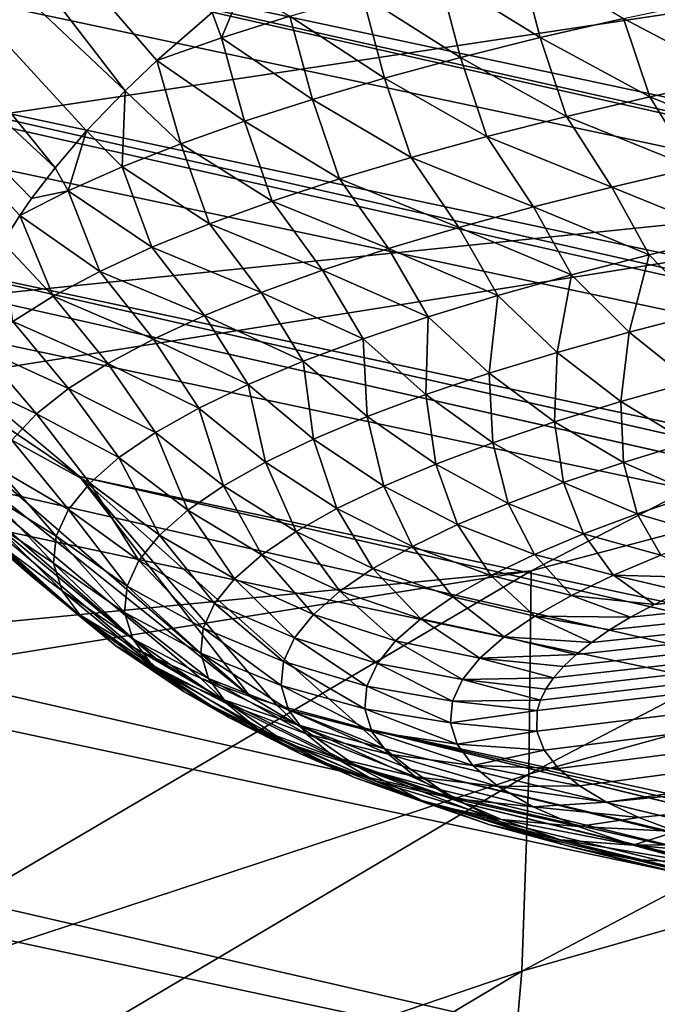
# Model space of a CAD drawing. Header units: metres. Extents: x -46 to 104, y -30 to 30.
# Tile 657 of 681: x 90.448 to 90.86, y 11.592 to 12.227. Entities that reach past the tile are written whole.
import ezdxf

# ---------------------------------------------------------------- set-up
doc = ezdxf.new("R2010")
doc.units = ezdxf.units.M
doc.layers.add('solid_26_000_502_XXX', color=7, linetype='CONTINUOUS')

msp = doc.modelspace()

# ---------------------------------------------------------------- linework, layer by layer
at = {"layer": 'solid_26_000_502_XXX'}
for points in [[(85.469078, 13.693821, 284.197205), (85.707336, 13.700581, 284.028534), (94.145416, 11.858291, 296.306244)], [(85.707336, 13.700581, 284.028534), (94.391739, 11.864027, 296.131622), (94.145416, 11.858291, 296.306244)], [(85.707336, 13.700581, 284.028534), (85.944946, 13.699563, 283.858826), (94.391739, 11.864027, 296.131622)], [(85.944946, 13.699563, 283.858826), (94.637367, 11.861828, 295.955963), (94.391739, 11.864027, 296.131622)], [(85.944946, 13.699563, 283.858826), (86.181725, 13.690769, 283.688171), (94.637367, 11.861828, 295.955963)], [(85.230339, 13.679287, 284.364685), (85.469078, 13.693821, 284.197205), (93.898575, 11.844624, 296.479675)], [(85.469078, 13.693821, 284.197205), (94.145416, 11.858291, 296.306244), (93.898575, 11.844624, 296.479675)], [(86.181725, 13.690769, 283.688171), (94.882126, 11.851694, 295.779358), (94.637367, 11.861828, 295.955963)], [(86.181725, 13.690769, 283.688171), (86.417503, 13.674204, 283.516724), (94.882126, 11.851694, 295.779358)], [(84.991287, 13.656992, 284.530884), (85.230339, 13.679287, 284.364685), (93.651382, 11.823033, 296.651794)], [(85.230339, 13.679287, 284.364685), (93.898575, 11.844624, 296.479675), (93.651382, 11.823033, 296.651794)], [(86.417503, 13.674204, 283.516724), (95.125847, 11.833633, 295.601959), (94.882126, 11.851694, 295.779358)], [(86.417503, 13.674204, 283.516724), (86.652115, 13.649879, 283.344604), (95.125847, 11.833633, 295.601959)], [(84.752106, 13.62695, 284.695648), (84.991287, 13.656992, 284.530884), (93.40403, 11.793537, 296.82251)], [(84.991287, 13.656992, 284.530884), (93.651382, 11.823033, 296.651794), (93.40403, 11.793537, 296.82251)], [(86.652115, 13.649879, 283.344604), (95.368355, 11.807659, 295.423859), (95.125847, 11.833633, 295.601959)], [(86.652115, 13.649879, 283.344604), (86.885384, 13.617815, 283.171936), (95.368355, 11.807659, 295.423859)], [(84.51297, 13.589184, 284.858887), (84.752106, 13.62695, 284.695648), (93.156677, 11.756155, 296.991669)], [(84.752106, 13.62695, 284.695648), (93.40403, 11.793537, 296.82251), (93.156677, 11.756155, 296.991669)], [(86.885384, 13.617815, 283.171936), (95.609482, 11.773788, 295.245239), (95.368355, 11.807659, 295.423859)], [(86.885384, 13.617815, 283.171936), (87.117142, 13.578032, 282.99881), (95.609482, 11.773788, 295.245239)], [(84.27404, 13.543721, 285.020447), (84.51297, 13.589184, 284.858887), (92.909508, 11.710914, 297.15918)], [(84.51297, 13.589184, 284.858887), (93.156677, 11.756155, 296.991669), (92.909508, 11.710914, 297.15918)], [(87.117142, 13.578032, 282.99881), (95.849045, 11.732046, 295.066162), (95.609482, 11.773788, 295.245239)], [(87.117142, 13.578032, 282.99881), (87.347221, 13.530561, 282.825409), (95.849045, 11.732046, 295.066162)], [(84.035507, 13.490595, 285.180267), (84.27404, 13.543721, 285.020447), (92.662697, 11.657845, 297.324921)], [(84.27404, 13.543721, 285.020447), (92.909508, 11.710914, 297.15918), (92.662697, 11.657845, 297.324921)], [(87.347221, 13.530561, 282.825409), (96.086884, 11.682461, 294.88681), (95.849045, 11.732046, 295.066162)], [(87.347221, 13.530561, 282.825409), (87.575455, 13.475437, 282.651825), (96.086884, 11.682461, 294.88681)], [(83.797531, 13.429844, 285.338196), (84.035507, 13.490595, 285.180267), (92.416412, 11.596986, 297.488739)], [(84.035507, 13.490595, 285.180267), (92.662697, 11.657845, 297.324921), (92.416412, 11.596986, 297.488739)], [(87.575455, 13.475437, 282.651825), (96.322838, 11.62507, 294.707275), (96.086884, 11.682461, 294.88681)], [(87.575455, 13.475437, 282.651825), (87.801666, 13.412698, 282.47818), (96.322838, 11.62507, 294.707275)], [(83.560287, 13.361511, 285.49411), (83.797531, 13.429844, 285.338196), (92.17083, 11.52838, 297.650543)], [(83.797531, 13.429844, 285.338196), (92.416412, 11.596986, 297.488739), (92.17083, 11.52838, 297.650543)], [(87.801666, 13.412698, 282.47818), (96.556725, 11.559911, 294.52771), (96.322838, 11.62507, 294.707275)], [(87.801666, 13.412698, 282.47818), (88.025711, 13.34239, 282.304626), (96.556725, 11.559911, 294.52771)], [(83.323959, 13.285648, 285.647888), (83.560287, 13.361511, 285.49411), (91.926132, 11.452077, 297.810211)], [(83.560287, 13.361511, 285.49411), (92.17083, 11.52838, 297.650543), (91.926132, 11.452077, 297.810211)], [(88.025711, 13.34239, 282.304626), (96.788383, 11.487032, 294.348206), (96.556725, 11.559911, 294.52771)], [(88.025711, 13.34239, 282.304626), (88.247414, 13.264565, 282.131256), (96.788383, 11.487032, 294.348206)], [(83.088707, 13.202309, 285.799469), (83.323959, 13.285648, 285.647888), (91.682487, 11.36813, 297.967651)], [(83.323959, 13.285648, 285.647888), (91.926132, 11.452077, 297.810211), (91.682487, 11.36813, 297.967651)], [(88.247414, 13.264565, 282.131256), (97.017654, 11.406485, 294.168915), (96.788383, 11.487032, 294.348206)], [(88.247414, 13.264565, 282.131256), (88.466606, 13.17928, 281.958221), (97.017654, 11.406485, 294.168915)], [(82.854706, 13.111554, 285.948669), (83.088707, 13.202309, 285.799469), (91.440063, 11.276598, 298.122742)], [(83.088707, 13.202309, 285.799469), (91.682487, 11.36813, 297.967651), (91.440063, 11.276598, 298.122742)], [(88.466606, 13.17928, 281.958221), (97.24437, 11.318325, 293.98996), (97.017654, 11.406485, 294.168915)], [(88.466606, 13.17928, 281.958221), (97.468369, 11.222616, 293.811462), (97.24437, 11.318325, 293.98996)], [(88.466606, 13.17928, 281.958221), (88.683144, 13.086596, 281.785675), (97.468369, 11.222616, 293.811462)], [(82.622131, 13.013451, 286.095459), (82.854706, 13.111554, 285.948669), (91.199036, 11.177546, 298.27536)], [(82.854706, 13.111554, 285.948669), (91.440063, 11.276598, 298.122742), (91.199036, 11.177546, 298.27536)], [(88.683144, 13.086596, 281.785675), (97.689507, 11.119427, 293.633545), (97.468369, 11.222616, 293.811462)], [(88.683144, 13.086596, 281.785675), (88.896858, 12.986581, 281.613678), (97.689507, 11.119427, 293.633545)], [(82.391144, 12.908069, 286.239685), (82.622131, 13.013451, 286.095459), (90.959579, 11.071045, 298.425415)], [(82.622131, 13.013451, 286.095459), (91.199036, 11.177546, 298.27536), (90.959579, 11.071045, 298.425415)], [(88.896858, 12.986581, 281.613678), (97.907608, 11.008827, 293.45636), (97.689507, 11.119427, 293.633545)], [(88.896858, 12.986581, 281.613678), (89.107605, 12.879308, 281.442383), (97.907608, 11.008827, 293.45636)], [(82.161911, 12.795485, 286.381226), (82.391144, 12.908069, 286.239685), (90.721855, 10.957169, 298.572784)], [(82.391144, 12.908069, 286.239685), (90.959579, 11.071045, 298.425415), (90.721855, 10.957169, 298.572784)], [(89.107605, 12.879308, 281.442383), (98.122528, 10.890899, 293.279999), (97.907608, 11.008827, 293.45636)], [(89.107605, 12.879308, 281.442383), (89.315216, 12.764854, 281.271912), (98.122528, 10.890899, 293.279999)], [(81.934608, 12.675783, 286.52005), (82.161911, 12.795485, 286.381226), (90.486031, 10.835999, 298.717346)], [(82.161911, 12.795485, 286.381226), (90.721855, 10.957169, 298.572784), (90.486031, 10.835999, 298.717346)], [(89.315216, 12.764854, 281.271912), (98.334114, 10.765723, 293.104614), (98.122528, 10.890899, 293.279999)], [(89.315216, 12.764854, 281.271912), (89.519554, 12.643303, 281.102417), (98.334114, 10.765723, 293.104614)], [(92.883453, 12.750861, 299.181396), (88.558052, 12.230048, 302.165588), (88.297745, 12.020979, 302.310486)], [(92.348251, 12.578721, 299.529633), (92.883453, 12.750861, 299.181396), (88.297745, 12.020979, 302.310486)], [(81.934608, 12.675783, 286.52005), (90.486031, 10.835999, 298.717346), (90.252289, 10.707623, 298.85907)], [(89.519554, 12.643303, 281.102417), (98.542213, 10.633389, 292.930328), (98.334114, 10.765723, 293.104614)], [(89.519554, 12.643303, 281.102417), (89.720467, 12.514744, 280.93399), (98.542213, 10.633389, 292.930328)], [(91.818069, 12.374392, 299.867981), (92.348251, 12.578721, 299.529633), (88.297745, 12.020979, 302.310486)], [(90.211372, 12.576556, 278.981049), (90.516258, 12.181077, 278.779846), (90.157478, 12.519127, 279.101624)], [(90.211372, 12.576556, 278.981049), (90.536713, 12.200609, 278.731598), (90.516258, 12.181077, 278.779846)], [(90.211372, 12.576556, 278.981049), (90.572388, 12.231672, 278.656311), (90.536713, 12.200609, 278.731598)], [(89.720467, 12.514744, 280.93399), (98.746681, 10.493991, 292.757233), (98.542213, 10.633389, 292.930328)], [(89.720467, 12.514744, 280.93399), (89.917801, 12.37927, 280.766754), (98.746681, 10.493991, 292.757233)], [(90.157478, 12.519127, 279.101624), (90.471176, 12.13145, 278.906128), (90.11039, 12.46671, 279.22876)], [(90.157478, 12.519127, 279.101624), (90.49147, 12.155192, 278.845062), (90.471176, 12.13145, 278.906128)], [(90.157478, 12.519127, 279.101624), (90.516258, 12.181077, 278.779846), (90.49147, 12.155192, 278.845062)], [(90.11039, 12.46671, 279.22876), (90.448418, 12.100674, 278.987305), (90.4375, 12.083243, 279.034149)], [(90.11039, 12.46671, 279.22876), (90.455956, 12.111536, 278.958435), (90.448418, 12.100674, 278.987305)], [(90.11039, 12.46671, 279.22876), (90.471176, 12.13145, 278.906128), (90.455956, 12.111536, 278.958435)], [(91.818069, 12.374392, 299.867981), (88.297745, 12.020979, 302.310486), (88.041313, 11.80482, 302.451233)], [(91.294304, 12.138414, 300.195587), (91.818069, 12.374392, 299.867981), (88.041313, 11.80482, 302.451233)], [(89.917801, 12.37927, 280.766754), (98.947372, 10.347627, 292.58548), (98.746681, 10.493991, 292.757233)], [(89.917801, 12.37927, 280.766754), (90.11142, 12.236979, 280.60083), (98.947372, 10.347627, 292.58548)], [(90.784142, 12.215396, 278.400024), (90.718597, 12.255835, 278.449219), (90.770119, 12.268572, 278.383972)], [(90.837906, 12.227847, 278.336243), (90.784142, 12.215396, 278.400024), (90.770119, 12.268572, 278.383972)], [(90.732689, 12.202534, 278.465912), (90.669395, 12.242694, 278.51651), (90.718597, 12.255835, 278.449219)], [(90.784142, 12.215396, 278.400024), (90.732689, 12.202534, 278.465912), (90.718597, 12.255835, 278.449219)], [(90.578392, 12.215195, 278.657379), (90.572388, 12.231672, 278.656311), (90.591827, 12.247363, 278.618958)], [(90.622604, 12.229149, 278.585907), (90.578392, 12.215195, 278.657379), (90.591827, 12.247363, 278.618958)], [(90.683632, 12.189262, 278.533905), (90.622604, 12.229149, 278.585907), (90.669395, 12.242694, 278.51651)], [(90.732689, 12.202534, 278.465912), (90.683632, 12.189262, 278.533905), (90.669395, 12.242694, 278.51651)], [(90.11142, 12.236979, 280.60083), (99.144142, 10.194401, 292.415192), (98.947372, 10.347627, 292.58548)], [(90.11142, 12.236979, 280.60083), (90.301178, 12.087975, 280.436371), (99.144142, 10.194401, 292.415192)], [(90.91082, 12.1893, 278.294891), (90.837906, 12.227847, 278.336243), (90.893906, 12.239886, 278.274567)], [(90.578392, 12.215195, 278.657379), (90.536713, 12.200609, 278.731598), (90.572388, 12.231672, 278.656311)], [(90.637085, 12.175582, 278.603973), (90.578392, 12.215195, 278.657379), (90.622604, 12.229149, 278.585907)], [(90.683632, 12.189262, 278.533905), (90.637085, 12.175582, 278.603973), (90.622604, 12.229149, 278.585907)], [(90.854759, 12.177128, 278.357239), (90.784142, 12.215396, 278.400024), (90.837906, 12.227847, 278.336243)], [(90.91082, 12.1893, 278.294891), (90.854759, 12.177128, 278.357239), (90.837906, 12.227847, 278.336243)], [(90.593216, 12.161487, 278.676178), (90.536713, 12.200609, 278.731598), (90.578392, 12.215195, 278.657379)], [(90.637085, 12.175582, 278.603973), (90.593216, 12.161487, 278.676178), (90.578392, 12.215195, 278.657379)], [(90.80101, 12.164536, 278.421722), (90.732689, 12.202534, 278.465912), (90.784142, 12.215396, 278.400024)], [(90.854759, 12.177128, 278.357239), (90.80101, 12.164536, 278.421722), (90.784142, 12.215396, 278.400024)], [(90.781967, 11.768089, 279.471161), (90.782188, 11.781219, 279.4039), (94.450851, 12.214603, 277.183868)], [(90.786659, 11.755633, 279.534973), (90.781967, 11.768089, 279.471161), (94.450851, 12.214603, 277.183868)], [(90.782188, 11.781219, 279.4039), (90.784264, 11.788065, 279.368835), (94.450851, 12.214603, 277.183868)], [(90.784264, 11.788065, 279.368835), (90.78772, 11.795099, 279.332794), (94.450851, 12.214603, 277.183868)], [(90.795929, 11.743828, 279.595459), (90.786659, 11.755633, 279.534973), (94.450851, 12.214603, 277.183868)], [(90.78772, 11.795099, 279.332794), (90.792725, 11.802338, 279.295715), (94.450851, 12.214603, 277.183868)], [(90.792725, 11.802338, 279.295715), (90.799202, 11.809776, 279.257629), (94.450851, 12.214603, 277.183868)], [(90.809441, 11.732671, 279.652588), (90.795929, 11.743828, 279.595459), (94.450851, 12.214603, 277.183868)], [(90.799202, 11.809776, 279.257629), (90.807358, 11.817409, 279.218536), (94.450851, 12.214603, 277.183868)], [(90.807358, 11.817409, 279.218536), (90.81723, 11.825236, 279.178436), (94.450851, 12.214603, 277.183868)], [(90.82682, 11.72218, 279.706329), (90.809441, 11.732671, 279.652588), (94.450851, 12.214603, 277.183868)], [(90.81723, 11.825236, 279.178436), (90.82885, 11.833252, 279.13736), (94.450851, 12.214603, 277.183868)], [(90.82682, 11.72218, 279.706329), (94.450851, 12.214603, 277.183868), (95.11322, 12.145671, 277.536957)], [(90.82885, 11.833252, 279.13736), (90.842392, 11.841433, 279.095459), (94.450851, 12.214603, 277.183868)], [(90.842392, 11.841433, 279.095459), (90.857803, 11.849789, 279.052643), (94.450851, 12.214603, 277.183868)], [(90.857803, 11.849789, 279.052643), (90.875198, 11.858283, 279.009125), (94.450851, 12.214603, 277.183868)], [(90.74968, 12.151525, 278.488373), (90.683632, 12.189262, 278.533905), (90.732689, 12.202534, 278.465912)], [(90.80101, 12.164536, 278.421722), (90.74968, 12.151525, 278.488373), (90.732689, 12.202534, 278.465912)], [(90.552231, 12.14697, 278.750549), (90.516258, 12.181077, 278.779846), (90.536713, 12.200609, 278.731598)], [(90.593216, 12.161487, 278.676178), (90.552231, 12.14697, 278.750549), (90.536713, 12.200609, 278.731598)], [(90.092232, 12.187389, 279.98233), (90.486221, 11.843418, 279.78656), (90.130844, 12.153072, 280.100525)], [(90.092232, 12.187389, 279.98233), (90.454895, 11.868884, 279.691864), (90.486221, 11.843418, 279.78656)], [(90.092232, 12.187389, 279.98233), (90.448189, 11.875657, 279.667694), (90.454895, 11.868884, 279.691864)], [(90.700829, 12.1381, 278.557159), (90.637085, 12.175582, 278.603973), (90.683632, 12.189262, 278.533905)], [(90.74968, 12.151525, 278.488373), (90.700829, 12.1381, 278.557159), (90.683632, 12.189262, 278.533905)], [(90.938217, 12.143362, 278.31189), (90.854759, 12.177128, 278.357239), (90.91082, 12.1893, 278.294891)], [(90.514305, 12.132026, 278.827087), (90.49147, 12.155192, 278.845062), (90.516258, 12.181077, 278.779846)], [(90.552231, 12.14697, 278.750549), (90.514305, 12.132026, 278.827087), (90.516258, 12.181077, 278.779846)], [(90.883049, 12.13138, 278.37326), (90.80101, 12.164536, 278.421722), (90.854759, 12.177128, 278.357239)], [(90.938217, 12.143362, 278.31189), (90.883049, 12.13138, 278.37326), (90.854759, 12.177128, 278.357239)], [(90.65461, 12.124257, 278.628082), (90.593216, 12.161487, 278.676178), (90.637085, 12.175582, 278.603973)], [(90.700829, 12.1381, 278.557159), (90.65461, 12.124257, 278.628082), (90.637085, 12.175582, 278.603973)], [(90.830177, 12.118988, 278.436768), (90.74968, 12.151525, 278.488373), (90.80101, 12.164536, 278.421722)], [(90.883049, 12.13138, 278.37326), (90.830177, 12.118988, 278.436768), (90.80101, 12.164536, 278.421722)], [(90.611198, 12.109994, 278.701141), (90.552231, 12.14697, 278.750549), (90.593216, 12.161487, 278.676178)], [(90.65461, 12.124257, 278.628082), (90.611198, 12.109994, 278.701141), (90.593216, 12.161487, 278.676178)], [(90.130844, 12.153072, 280.100525), (90.535873, 11.814981, 279.901001), (90.181259, 12.122898, 280.213989)], [(90.130844, 12.153072, 280.100525), (90.521904, 11.821977, 279.871857), (90.535873, 11.814981, 279.901001)], [(90.130844, 12.153072, 280.100525), (90.486221, 11.843418, 279.78656), (90.521904, 11.821977, 279.871857)], [(90.479645, 12.116649, 278.905853), (90.471176, 12.13145, 278.906128), (90.49147, 12.155192, 278.845062)], [(90.514305, 12.132026, 278.827087), (90.479645, 12.116649, 278.905853), (90.49147, 12.155192, 278.845062)], [(90.779686, 12.106188, 278.502319), (90.700829, 12.1381, 278.557159), (90.74968, 12.151525, 278.488373)], [(90.830177, 12.118988, 278.436768), (90.779686, 12.106188, 278.502319), (90.74968, 12.151525, 278.488373)], [(90.570808, 12.095305, 278.776367), (90.514305, 12.132026, 278.827087), (90.552231, 12.14697, 278.750549)], [(90.611198, 12.109994, 278.701141), (90.570808, 12.095305, 278.776367), (90.552231, 12.14697, 278.750549)], [(90.847733, 11.712349, 279.756714), (90.82682, 11.72218, 279.706329), (95.11322, 12.145671, 277.536957)], [(90.871849, 11.703188, 279.803619), (90.847733, 11.712349, 279.756714), (95.11322, 12.145671, 277.536957)], [(91.294304, 12.138414, 300.195587), (88.041313, 11.80482, 302.451233), (87.788788, 11.581589, 302.587799)], [(90.778343, 11.871414, 300.511566), (91.294304, 12.138414, 300.195587), (87.788788, 11.581589, 302.587799)], [(90.731667, 12.092982, 278.569977), (90.65461, 12.124257, 278.628082), (90.700829, 12.1381, 278.557159)], [(90.779686, 12.106188, 278.502319), (90.731667, 12.092982, 278.569977), (90.700829, 12.1381, 278.557159)], [(91.285591, 12.005795, 300.169128), (91.294304, 12.138414, 300.195587), (90.778343, 11.871414, 300.511566)], [(90.479645, 12.116649, 278.905853), (90.455956, 12.111536, 278.958435), (90.471176, 12.13145, 278.906128)], [(90.533646, 12.080186, 278.853821), (90.479645, 12.116649, 278.905853), (90.514305, 12.132026, 278.827087)], [(90.570808, 12.095305, 278.776367), (90.533646, 12.080186, 278.853821), (90.514305, 12.132026, 278.827087)], [(90.906998, 12.087701, 278.401978), (90.830177, 12.118988, 278.436768), (90.883049, 12.13138, 278.37326)], [(90.181259, 12.122898, 280.213989), (90.596916, 11.790447, 280.009766), (90.242546, 12.097602, 280.322449)], [(90.181259, 12.122898, 280.213989), (90.564896, 11.802258, 279.955963), (90.596916, 11.790447, 280.009766)], [(90.181259, 12.122898, 280.213989), (90.535873, 11.814981, 279.901001), (90.564896, 11.802258, 279.955963)], [(90.686249, 12.079373, 278.639679), (90.611198, 12.109994, 278.701141), (90.65461, 12.124257, 278.628082)], [(90.731667, 12.092982, 278.569977), (90.686249, 12.079373, 278.639679), (90.65461, 12.124257, 278.628082)], [(90.479645, 12.116649, 278.905853), (90.448418, 12.100674, 278.987305), (90.455956, 12.111536, 278.958435)], [(90.499901, 12.064632, 278.933502), (90.448418, 12.100674, 278.987305), (90.479645, 12.116649, 278.905853)], [(90.533646, 12.080186, 278.853821), (90.499901, 12.064632, 278.933502), (90.479645, 12.116649, 278.905853)], [(90.854385, 12.075214, 278.465942), (90.779686, 12.106188, 278.502319), (90.830177, 12.118988, 278.436768)], [(90.906998, 12.087701, 278.401978), (90.854385, 12.075214, 278.465942), (90.830177, 12.118988, 278.436768)], [(90.643631, 12.065358, 278.711487), (90.570808, 12.095305, 278.776367), (90.611198, 12.109994, 278.701141)], [(90.686249, 12.079373, 278.639679), (90.643631, 12.065358, 278.711487), (90.611198, 12.109994, 278.701141)], [(90.469872, 12.04864, 279.015411), (90.4375, 12.083243, 279.034149), (90.448418, 12.100674, 278.987305)], [(90.499901, 12.064632, 278.933502), (90.469872, 12.04864, 279.015411), (90.448418, 12.100674, 278.987305)], [(90.804253, 12.062317, 278.532013), (90.731667, 12.092982, 278.569977), (90.779686, 12.106188, 278.502319)], [(90.854385, 12.075214, 278.465942), (90.804253, 12.062317, 278.532013), (90.779686, 12.106188, 278.502319)], [(90.242546, 12.097602, 280.322449), (90.486946, 11.932365, 280.273468), (90.301178, 12.087975, 280.436371)], [(90.242546, 12.097602, 280.322449), (90.596916, 11.790447, 280.009766), (90.486946, 11.932365, 280.273468)], [(90.603996, 12.050934, 278.78537), (90.533646, 12.080186, 278.853821), (90.570808, 12.095305, 278.776367)], [(90.643631, 12.065358, 278.711487), (90.603996, 12.050934, 278.78537), (90.570808, 12.095305, 278.776367)], [(90.301178, 12.087975, 280.436371), (99.336861, 10.034421, 292.24649), (99.144142, 10.194401, 292.415192)], [(90.301178, 12.087975, 280.436371), (90.486946, 11.932365, 280.273468), (99.336861, 10.034421, 292.24649)], [(90.756691, 12.04901, 278.600189), (90.686249, 12.079373, 278.639679), (90.731667, 12.092982, 278.569977)], [(90.804253, 12.062317, 278.532013), (90.756691, 12.04901, 278.600189), (90.731667, 12.092982, 278.569977)], [(90.469872, 12.04864, 279.015411), (90.443977, 12.032212, 279.099579), (90.4375, 12.083243, 279.034149)], [(90.890572, 12.037994, 278.487305), (90.854385, 12.075214, 278.465942), (90.906998, 12.087701, 278.401978)], [(90.567558, 12.036098, 278.861359), (90.499901, 12.064632, 278.933502), (90.533646, 12.080186, 278.853821)], [(90.603996, 12.050934, 278.78537), (90.567558, 12.036098, 278.861359), (90.533646, 12.080186, 278.853821)], [(90.711845, 12.035298, 278.67041), (90.643631, 12.065358, 278.711487), (90.686249, 12.079373, 278.639679)], [(90.756691, 12.04901, 278.600189), (90.711845, 12.035298, 278.67041), (90.686249, 12.079373, 278.639679)], [(90.841515, 12.025374, 278.551941), (90.804253, 12.062317, 278.532013), (90.854385, 12.075214, 278.465942)], [(90.890572, 12.037994, 278.487305), (90.841515, 12.025374, 278.551941), (90.854385, 12.075214, 278.465942)], [(90.534515, 12.020847, 278.939484), (90.469872, 12.04864, 279.015411), (90.499901, 12.064632, 278.933502)], [(90.567558, 12.036098, 278.861359), (90.534515, 12.020847, 278.939484), (90.499901, 12.064632, 278.933502)], [(90.669937, 12.02118, 278.742737), (90.603996, 12.050934, 278.78537), (90.643631, 12.065358, 278.711487)], [(90.711845, 12.035298, 278.67041), (90.669937, 12.02118, 278.742737), (90.643631, 12.065358, 278.711487)], [(90.794998, 12.012361, 278.618591), (90.756691, 12.04901, 278.600189), (90.804253, 12.062317, 278.532013)], [(90.841515, 12.025374, 278.551941), (90.794998, 12.012361, 278.618591), (90.804253, 12.062317, 278.532013)], [(90.631172, 12.006654, 278.817139), (90.567558, 12.036098, 278.861359), (90.603996, 12.050934, 278.78537)], [(90.669937, 12.02118, 278.742737), (90.631172, 12.006654, 278.817139), (90.603996, 12.050934, 278.78537)], [(90.505142, 12.005182, 279.019745), (90.443977, 12.032212, 279.099579), (90.469872, 12.04864, 279.015411)], [(90.534515, 12.020847, 278.939484), (90.505142, 12.005182, 279.019745), (90.469872, 12.04864, 279.015411)], [(90.751175, 11.998959, 278.687256), (90.711845, 12.035298, 278.67041), (90.756691, 12.04901, 278.600189)], [(90.794998, 12.012361, 278.618591), (90.751175, 11.998959, 278.687256), (90.756691, 12.04901, 278.600189)], [(90.8815, 11.993298, 278.574799), (90.841515, 12.025374, 278.551941), (90.890572, 12.037994, 278.487305)], [(90.479851, 11.989105, 279.102081), (90.422653, 12.015347, 279.185974), (90.443977, 12.032212, 279.099579)], [(90.505142, 12.005182, 279.019745), (90.479851, 11.989105, 279.102081), (90.443977, 12.032212, 279.099579)], [(90.595749, 11.99172, 278.893646), (90.534515, 12.020847, 278.939484), (90.567558, 12.036098, 278.861359)], [(90.631172, 12.006654, 278.817139), (90.595749, 11.99172, 278.893646), (90.567558, 12.036098, 278.861359)], [(90.710243, 11.985169, 278.757904), (90.669937, 12.02118, 278.742737), (90.711845, 12.035298, 278.67041)], [(90.751175, 11.998959, 278.687256), (90.710243, 11.985169, 278.757904), (90.711845, 12.035298, 278.67041)], [(90.836105, 11.980598, 278.639862), (90.794998, 12.012361, 278.618591), (90.841515, 12.025374, 278.551941)], [(90.8815, 11.993298, 278.574799), (90.836105, 11.980598, 278.639862), (90.841515, 12.025374, 278.551941)], [(90.563896, 11.976378, 278.972229), (90.505142, 12.005182, 279.019745), (90.534515, 12.020847, 278.939484)], [(90.595749, 11.99172, 278.893646), (90.563896, 11.976378, 278.972229), (90.534515, 12.020847, 278.939484)], [(90.672409, 11.970996, 278.830505), (90.631172, 12.006654, 278.817139), (90.669937, 12.02118, 278.742737)], [(90.710243, 11.985169, 278.757904), (90.672409, 11.970996, 278.830505), (90.669937, 12.02118, 278.742737)], [(90.459061, 11.972622, 279.186523), (90.406342, 11.997984, 279.274719), (90.422653, 12.015347, 279.185974)], [(90.479851, 11.989105, 279.102081), (90.459061, 11.972622, 279.186523), (90.422653, 12.015347, 279.185974)], [(90.793365, 11.967528, 278.706818), (90.751175, 11.998959, 278.687256), (90.794998, 12.012361, 278.618591)], [(90.836105, 11.980598, 278.639862), (90.793365, 11.967528, 278.706818), (90.794998, 12.012361, 278.618591)], [(90.53595, 11.960633, 279.052887), (90.479851, 11.989105, 279.102081), (90.505142, 12.005182, 279.019745)], [(90.563896, 11.976378, 278.972229), (90.53595, 11.960633, 279.052887), (90.505142, 12.005182, 279.019745)], [(90.637886, 11.956439, 278.90506), (90.595749, 11.99172, 278.893646), (90.631172, 12.006654, 278.817139)], [(90.672409, 11.970996, 278.830505), (90.637886, 11.956439, 278.90506), (90.631172, 12.006654, 278.817139)], [(90.776718, 11.740156, 300.480316), (91.285591, 12.005795, 300.169128), (90.778343, 11.871414, 300.511566)], [(91.274261, 11.877333, 300.131775), (91.285591, 12.005795, 300.169128), (90.776718, 11.740156, 300.480316)], [(90.753487, 11.954093, 278.775635), (90.710243, 11.985169, 278.757904), (90.751175, 11.998959, 278.687256)], [(90.793365, 11.967528, 278.706818), (90.753487, 11.954093, 278.775635), (90.751175, 11.998959, 278.687256)], [(90.459061, 11.972622, 279.186523), (90.443184, 11.955734, 279.273041), (90.406342, 11.997984, 279.274719)], [(90.879494, 11.954123, 278.663666), (90.836105, 11.980598, 278.639862), (90.8815, 11.993298, 278.574799)], [(90.512329, 11.944493, 279.13559), (90.459061, 11.972622, 279.186523), (90.479851, 11.989105, 279.102081)], [(90.53595, 11.960633, 279.052887), (90.512329, 11.944493, 279.13559), (90.479851, 11.989105, 279.102081)], [(90.606873, 11.941502, 278.981598), (90.563896, 11.976378, 278.972229), (90.595749, 11.99172, 278.893646)], [(90.637886, 11.956439, 278.90506), (90.606873, 11.941502, 278.981598), (90.595749, 11.99172, 278.893646)], [(90.716667, 11.940297, 278.846313), (90.672409, 11.970996, 278.830505), (90.710243, 11.985169, 278.757904)], [(90.753487, 11.954093, 278.775635), (90.716667, 11.940297, 278.846313), (90.710243, 11.985169, 278.757904)], [(90.837906, 11.941404, 278.728821), (90.793365, 11.967528, 278.706818), (90.836105, 11.980598, 278.639862)], [(90.879494, 11.954123, 278.663666), (90.837906, 11.941404, 278.728821), (90.836105, 11.980598, 278.639862)], [(90.579697, 11.926192, 279.059998), (90.53595, 11.960633, 279.052887), (90.563896, 11.976378, 278.972229)], [(90.606873, 11.941502, 278.981598), (90.579697, 11.926192, 279.059998), (90.563896, 11.976378, 278.972229)], [(90.493462, 11.927964, 279.220245), (90.443184, 11.955734, 279.273041), (90.459061, 11.972622, 279.186523)], [(90.512329, 11.944493, 279.13559), (90.493462, 11.927964, 279.220245), (90.459061, 11.972622, 279.186523)], [(90.683098, 11.926145, 278.918793), (90.637886, 11.956439, 278.90506), (90.672409, 11.970996, 278.830505)], [(90.716667, 11.940297, 278.846313), (90.683098, 11.926145, 278.918793), (90.672409, 11.970996, 278.830505)], [(90.799133, 11.928343, 278.795715), (90.753487, 11.954093, 278.775635), (90.793365, 11.967528, 278.706818)], [(90.837906, 11.941404, 278.728821), (90.799133, 11.928343, 278.795715), (90.793365, 11.967528, 278.706818)], [(90.479767, 11.911057, 279.306854), (90.432671, 11.938457, 279.361542), (90.443184, 11.955734, 279.273041)], [(90.493462, 11.927964, 279.220245), (90.479767, 11.911057, 279.306854), (90.443184, 11.955734, 279.273041)], [(90.556763, 11.910523, 279.140289), (90.512329, 11.944493, 279.13559), (90.53595, 11.960633, 279.052887)], [(90.579697, 11.926192, 279.059998), (90.556763, 11.910523, 279.140289), (90.53595, 11.960633, 279.052887)], [(90.652985, 11.911642, 278.993103), (90.606873, 11.941502, 278.981598), (90.637886, 11.956439, 278.90506)], [(90.683098, 11.926145, 278.918793), (90.652985, 11.911642, 278.993103), (90.637886, 11.956439, 278.90506)], [(90.763374, 11.914945, 278.864349), (90.716667, 11.940297, 278.846313), (90.753487, 11.954093, 278.775635)], [(90.799133, 11.928343, 278.795715), (90.763374, 11.914945, 278.864349), (90.753487, 11.954093, 278.775635)], [(90.884224, 11.920916, 278.753021), (90.837906, 11.941404, 278.728821), (90.879494, 11.954123, 278.663666)], [(90.538475, 11.894505, 279.222321), (90.493462, 11.927964, 279.220245), (90.512329, 11.944493, 279.13559)], [(90.556763, 11.910523, 279.140289), (90.538475, 11.894505, 279.222321), (90.512329, 11.944493, 279.13559)], [(90.471779, 11.893803, 279.395233), (90.428169, 11.920848, 279.451752), (90.432671, 11.938457, 279.361542)], [(90.479767, 11.911057, 279.306854), (90.471779, 11.893803, 279.395233), (90.432671, 11.938457, 279.361542)], [(90.62664, 11.896801, 279.069122), (90.579697, 11.926192, 279.059998), (90.606873, 11.941502, 278.981598)], [(90.652985, 11.911642, 278.993103), (90.62664, 11.896801, 279.069122), (90.606873, 11.941502, 278.981598)], [(90.730812, 11.901219, 278.934662), (90.683098, 11.926145, 278.918793), (90.716667, 11.940297, 278.846313)], [(90.763374, 11.914945, 278.864349), (90.730812, 11.901219, 278.934662), (90.716667, 11.940297, 278.846313)], [(90.846611, 11.908242, 278.817932), (90.799133, 11.928343, 278.795715), (90.837906, 11.941404, 278.728821)], [(90.884224, 11.920916, 278.753021), (90.846611, 11.908242, 278.817932), (90.837906, 11.941404, 278.728821)], [(90.486946, 11.932365, 280.273468), (99.525375, 9.867802, 292.079468), (99.336861, 10.034421, 292.24649)], [(90.486946, 11.932365, 280.273468), (90.668579, 11.770266, 280.112244), (99.525375, 9.867802, 292.079468)], [(90.613922, 11.784963, 280.036072), (90.668579, 11.770266, 280.112244), (90.486946, 11.932365, 280.273468)], [(90.596916, 11.790447, 280.009766), (90.613922, 11.784963, 280.036072), (90.486946, 11.932365, 280.273468)], [(90.52523, 11.87815, 279.306122), (90.479767, 11.911057, 279.306854), (90.493462, 11.927964, 279.220245)], [(90.538475, 11.894505, 279.222321), (90.52523, 11.87815, 279.306122), (90.493462, 11.927964, 279.220245)], [(90.604446, 11.881637, 279.14679), (90.556763, 11.910523, 279.140289), (90.579697, 11.926192, 279.059998)], [(90.62664, 11.896801, 279.069122), (90.604446, 11.881637, 279.14679), (90.579697, 11.926192, 279.059998)], [(90.70166, 11.887176, 279.006622), (90.652985, 11.911642, 278.993103), (90.683098, 11.926145, 278.918793)], [(90.730812, 11.901219, 278.934662), (90.70166, 11.887176, 279.006622), (90.683098, 11.926145, 278.918793)], [(90.811951, 11.895259, 278.88443), (90.763374, 11.914945, 278.864349), (90.799133, 11.928343, 278.795715)], [(90.846611, 11.908242, 278.817932), (90.811951, 11.895259, 278.88443), (90.799133, 11.928343, 278.795715)], [(90.470161, 11.876278, 279.485016), (90.430359, 11.902982, 279.543274), (90.428169, 11.920848, 279.451752)], [(90.471779, 11.893803, 279.395233), (90.470161, 11.876278, 279.485016), (90.428169, 11.920848, 279.451752)], [(90.895309, 11.894045, 278.841949), (90.846611, 11.908242, 278.817932), (90.884224, 11.920916, 278.753021)], [(90.517525, 11.861494, 279.391418), (90.471779, 11.893803, 279.395233), (90.479767, 11.911057, 279.306854)], [(90.52523, 11.87815, 279.306122), (90.517525, 11.861494, 279.391418), (90.479767, 11.911057, 279.306854)], [(90.586784, 11.866165, 279.226044), (90.538475, 11.894505, 279.222321), (90.556763, 11.910523, 279.140289)], [(90.604446, 11.881637, 279.14679), (90.586784, 11.866165, 279.226044), (90.556763, 11.910523, 279.140289)], [(90.676193, 11.872828, 279.080109), (90.62664, 11.896801, 279.069122), (90.652985, 11.911642, 278.993103)], [(90.70166, 11.887176, 279.006622), (90.676193, 11.872828, 279.080109), (90.652985, 11.911642, 278.993103)], [(90.780441, 11.881978, 278.952484), (90.730812, 11.901219, 278.934662), (90.763374, 11.914945, 278.864349)], [(90.811951, 11.895259, 278.88443), (90.780441, 11.881978, 278.952484), (90.763374, 11.914945, 278.864349)], [(90.861786, 11.881487, 278.906281), (90.811951, 11.895259, 278.88443), (90.846611, 11.908242, 278.817932)], [(90.895309, 11.894045, 278.841949), (90.861786, 11.881487, 278.906281), (90.846611, 11.908242, 278.817932)], [(90.475616, 11.85856, 279.575775), (90.440186, 11.884675, 279.636047), (90.430359, 11.902982, 279.543274)], [(90.470161, 11.876278, 279.485016), (90.475616, 11.85856, 279.575775), (90.430359, 11.902982, 279.543274)], [(90.752274, 11.86841, 279.021973), (90.70166, 11.887176, 279.006622), (90.730812, 11.901219, 278.934662)], [(90.780441, 11.881978, 278.952484), (90.752274, 11.86841, 279.021973), (90.730812, 11.901219, 278.934662)], [(90.515968, 11.844612, 279.477905), (90.470161, 11.876278, 279.485016), (90.471779, 11.893803, 279.395233)], [(90.517525, 11.861494, 279.391418), (90.515968, 11.844612, 279.477905), (90.471779, 11.893803, 279.395233)], [(90.57402, 11.850404, 279.306793), (90.52523, 11.87815, 279.306122), (90.538475, 11.894505, 279.222321)], [(90.586784, 11.866165, 279.226044), (90.57402, 11.850404, 279.306793), (90.538475, 11.894505, 279.222321)], [(90.654785, 11.858196, 279.15506), (90.604446, 11.881637, 279.14679), (90.62664, 11.896801, 279.069122)], [(90.676193, 11.872828, 279.080109), (90.654785, 11.858196, 279.15506), (90.62664, 11.896801, 279.069122)], [(90.831352, 11.868662, 278.971985), (90.780441, 11.881978, 278.952484), (90.811951, 11.895259, 278.88443)], [(90.861786, 11.881487, 278.906281), (90.831352, 11.868662, 278.971985), (90.811951, 11.895259, 278.88443)], [(90.488815, 11.840732, 279.667114), (90.448189, 11.875657, 279.667694), (90.440186, 11.884675, 279.636047)], [(90.475616, 11.85856, 279.575775), (90.488815, 11.840732, 279.667114), (90.440186, 11.884675, 279.636047)], [(90.72773, 11.854576, 279.092834), (90.676193, 11.872828, 279.080109), (90.70166, 11.887176, 279.006622)], [(90.752274, 11.86841, 279.021973), (90.72773, 11.854576, 279.092834), (90.70166, 11.887176, 279.006622)], [(90.566612, 11.834391, 279.388824), (90.517525, 11.861494, 279.391418), (90.52523, 11.87815, 279.306122)], [(90.57402, 11.850404, 279.306793), (90.566612, 11.834391, 279.388824), (90.52523, 11.87815, 279.306122)], [(90.637772, 11.843303, 279.231354), (90.586784, 11.866165, 279.226044), (90.604446, 11.881637, 279.14679)], [(90.654785, 11.858196, 279.15506), (90.637772, 11.843303, 279.231354), (90.604446, 11.881637, 279.14679)], [(90.804207, 11.855583, 279.039001), (90.752274, 11.86841, 279.021973), (90.780441, 11.881978, 278.952484)], [(90.831352, 11.868662, 278.971985), (90.804207, 11.855583, 279.039001), (90.780441, 11.881978, 278.952484)], [(90.861786, 11.881487, 278.906281), (90.894653, 11.866908, 278.964966), (90.831352, 11.868662, 278.971985)], [(90.488815, 11.840732, 279.667114), (90.454895, 11.868884, 279.691864), (90.448189, 11.875657, 279.667694)], [(90.521202, 11.827582, 279.565155), (90.475616, 11.85856, 279.575775), (90.470161, 11.876278, 279.485016)], [(90.515968, 11.844612, 279.477905), (90.521202, 11.827582, 279.565155), (90.470161, 11.876278, 279.485016)], [(90.707123, 11.840499, 279.164948), (90.654785, 11.858196, 279.15506), (90.676193, 11.872828, 279.080109)], [(90.72773, 11.854576, 279.092834), (90.707123, 11.840499, 279.164948), (90.676193, 11.872828, 279.080109)], [(90.772224, 11.613192, 300.438385), (91.274261, 11.877333, 300.131775), (90.776718, 11.740156, 300.480316)], [(91.256851, 11.752386, 300.08606), (91.274261, 11.877333, 300.131775), (90.772224, 11.613192, 300.438385)], [(90.778343, 11.871414, 300.511566), (87.788788, 11.581589, 302.587799), (87.540367, 11.351477, 302.720123)], [(90.271568, 11.5741, 300.815063), (90.778343, 11.871414, 300.511566), (87.540367, 11.351477, 302.720123)], [(90.776718, 11.740156, 300.480316), (90.778343, 11.871414, 300.511566), (90.271568, 11.5741, 300.815063)], [(90.510277, 11.822944, 279.758209), (90.486221, 11.843418, 279.78656), (90.454895, 11.868884, 279.691864)], [(90.488815, 11.840732, 279.667114), (90.510277, 11.822944, 279.758209), (90.454895, 11.868884, 279.691864)], [(90.625511, 11.828168, 279.308868), (90.57402, 11.850404, 279.306793), (90.586784, 11.866165, 279.226044)], [(90.637772, 11.843303, 279.231354), (90.625511, 11.828168, 279.308868), (90.586784, 11.866165, 279.226044)], [(90.780594, 11.842275, 279.107147), (90.72773, 11.854576, 279.092834), (90.752274, 11.86841, 279.021973)], [(90.804207, 11.855583, 279.039001), (90.780594, 11.842275, 279.107147), (90.752274, 11.86841, 279.021973)], [(90.831352, 11.868662, 278.971985), (90.857803, 11.849789, 279.052643), (90.804207, 11.855583, 279.039001)], [(90.831352, 11.868662, 278.971985), (90.894653, 11.866908, 278.964966), (90.875198, 11.858283, 279.009125)], [(90.831352, 11.868662, 278.971985), (90.875198, 11.858283, 279.009125), (90.857803, 11.849789, 279.052643)], [(90.565117, 11.818199, 279.471771), (90.515968, 11.844612, 279.477905), (90.517525, 11.861494, 279.391418)], [(90.566612, 11.834391, 279.388824), (90.565117, 11.818199, 279.471771), (90.517525, 11.861494, 279.391418)], [(90.533852, 11.810484, 279.65274), (90.488815, 11.840732, 279.667114), (90.475616, 11.85856, 279.575775)], [(90.521202, 11.827582, 279.565155), (90.533852, 11.810484, 279.65274), (90.475616, 11.85856, 279.575775)], [(90.690796, 11.826207, 279.238159), (90.637772, 11.843303, 279.231354), (90.654785, 11.858196, 279.15506)], [(90.707123, 11.840499, 279.164948), (90.690796, 11.826207, 279.238159), (90.654785, 11.858196, 279.15506)], [(90.760826, 11.828768, 279.176361), (90.707123, 11.840499, 279.164948), (90.72773, 11.854576, 279.092834)], [(90.780594, 11.842275, 279.107147), (90.760826, 11.828768, 279.176361), (90.72773, 11.854576, 279.092834)], [(90.804207, 11.855583, 279.039001), (90.842392, 11.841433, 279.095459), (90.780594, 11.842275, 279.107147)], [(90.804207, 11.855583, 279.039001), (90.857803, 11.849789, 279.052643), (90.842392, 11.841433, 279.095459)], [(90.618416, 11.812833, 279.387451), (90.566612, 11.834391, 279.388824), (90.57402, 11.850404, 279.306793)], [(90.625511, 11.828168, 279.308868), (90.618416, 11.812833, 279.387451), (90.57402, 11.850404, 279.306793)], [(90.540344, 11.805421, 279.847992), (90.521904, 11.821977, 279.871857), (90.486221, 11.843418, 279.78656)], [(90.510277, 11.822944, 279.758209), (90.540344, 11.805421, 279.847992), (90.486221, 11.843418, 279.78656)], [(90.554382, 11.793461, 279.739929), (90.510277, 11.822944, 279.758209), (90.488815, 11.840732, 279.667114)], [(90.533852, 11.810484, 279.65274), (90.554382, 11.793461, 279.739929), (90.488815, 11.840732, 279.667114)], [(90.570122, 11.801906, 279.555237), (90.521202, 11.827582, 279.565155), (90.515968, 11.844612, 279.477905)], [(90.565117, 11.818199, 279.471771), (90.570122, 11.801906, 279.555237), (90.515968, 11.844612, 279.477905)], [(90.679062, 11.811723, 279.312347), (90.625511, 11.828168, 279.308868), (90.637772, 11.843303, 279.231354)], [(90.690796, 11.826207, 279.238159), (90.679062, 11.811723, 279.312347), (90.637772, 11.843303, 279.231354)], [(90.745186, 11.815091, 279.246399), (90.690796, 11.826207, 279.238159), (90.707123, 11.840499, 279.164948)], [(90.760826, 11.828768, 279.176361), (90.745186, 11.815091, 279.246399), (90.707123, 11.840499, 279.164948)], [(90.780594, 11.842275, 279.107147), (90.81723, 11.825236, 279.178436), (90.760826, 11.828768, 279.176361)], [(90.780594, 11.842275, 279.107147), (90.842392, 11.841433, 279.095459), (90.82885, 11.833252, 279.13736)], [(90.780594, 11.842275, 279.107147), (90.82885, 11.833252, 279.13736), (90.81723, 11.825236, 279.178436)], [(90.616997, 11.797369, 279.466644), (90.565117, 11.818199, 279.471771), (90.566612, 11.834391, 279.388824)], [(90.618416, 11.812833, 279.387451), (90.616997, 11.797369, 279.466644), (90.566612, 11.834391, 279.388824)], [(90.582176, 11.785592, 279.638794), (90.533852, 11.810484, 279.65274), (90.521202, 11.827582, 279.565155)], [(90.570122, 11.801906, 279.555237), (90.582176, 11.785592, 279.638794), (90.521202, 11.827582, 279.565155)], [(90.672302, 11.797092, 279.387299), (90.618416, 11.812833, 279.387451), (90.625511, 11.828168, 279.308868)], [(90.679062, 11.811723, 279.312347), (90.672302, 11.797092, 279.387299), (90.625511, 11.828168, 279.308868)], [(90.760826, 11.828768, 279.176361), (90.807358, 11.817409, 279.218536), (90.745186, 11.815091, 279.246399)], [(90.760826, 11.828768, 279.176361), (90.81723, 11.825236, 279.178436), (90.807358, 11.817409, 279.218536)], [(90.583115, 11.776719, 279.825714), (90.540344, 11.805421, 279.847992), (90.510277, 11.822944, 279.758209)], [(90.554382, 11.793461, 279.739929), (90.583115, 11.776719, 279.825714), (90.510277, 11.822944, 279.758209)], [(90.579369, 11.788388, 279.935242), (90.535873, 11.814981, 279.901001), (90.521904, 11.821977, 279.871857)], [(90.540344, 11.805421, 279.847992), (90.579369, 11.788388, 279.935242), (90.521904, 11.821977, 279.871857)], [(90.734001, 11.801276, 279.317169), (90.679062, 11.811723, 279.312347), (90.690796, 11.826207, 279.238159)], [(90.745186, 11.815091, 279.246399), (90.734001, 11.801276, 279.317169), (90.690796, 11.826207, 279.238159)], [(90.579369, 11.788388, 279.935242), (90.564896, 11.802258, 279.955963), (90.535873, 11.814981, 279.901001)], [(90.62175, 11.781856, 279.546112), (90.570122, 11.801906, 279.555237), (90.565117, 11.818199, 279.471771)], [(90.616997, 11.797369, 279.466644), (90.62175, 11.781856, 279.546112), (90.565117, 11.818199, 279.471771)], [(90.745186, 11.815091, 279.246399), (90.792725, 11.802338, 279.295715), (90.734001, 11.801276, 279.317169)], [(90.745186, 11.815091, 279.246399), (90.807358, 11.817409, 279.218536), (90.799202, 11.809776, 279.257629)], [(90.745186, 11.815091, 279.246399), (90.799202, 11.809776, 279.257629), (90.792725, 11.802338, 279.295715)], [(90.601723, 11.769389, 279.721802), (90.554382, 11.793461, 279.739929), (90.533852, 11.810484, 279.65274)], [(90.582176, 11.785592, 279.638794), (90.601723, 11.769389, 279.721802), (90.533852, 11.810484, 279.65274)], [(90.670944, 11.782387, 279.462646), (90.616997, 11.797369, 279.466644), (90.618416, 11.812833, 279.387451)], [(90.672302, 11.797092, 279.387299), (90.670944, 11.782387, 279.462646), (90.618416, 11.812833, 279.387451)], [(90.727577, 11.787368, 279.388428), (90.672302, 11.797092, 279.387299), (90.679062, 11.811723, 279.312347)], [(90.734001, 11.801276, 279.317169), (90.727577, 11.787368, 279.388428), (90.679062, 11.811723, 279.312347)], [(90.620346, 11.760468, 279.908936), (90.579369, 11.788388, 279.935242), (90.540344, 11.805421, 279.847992)], [(90.583115, 11.776719, 279.825714), (90.620346, 11.760468, 279.908936), (90.540344, 11.805421, 279.847992)], [(90.627426, 11.772075, 280.018799), (90.596916, 11.790447, 280.009766), (90.564896, 11.802258, 279.955963)], [(90.579369, 11.788388, 279.935242), (90.627426, 11.772075, 280.018799), (90.564896, 11.802258, 279.955963)], [(90.633194, 11.766368, 279.625458), (90.582176, 11.785592, 279.638794), (90.570122, 11.801906, 279.555237)], [(90.62175, 11.781856, 279.546112), (90.633194, 11.766368, 279.625458), (90.570122, 11.801906, 279.555237)], [(90.734001, 11.801276, 279.317169), (90.792725, 11.802338, 279.295715), (90.78772, 11.795099, 279.332794)], [(90.675446, 11.767682, 279.537964), (90.62175, 11.781856, 279.546112), (90.616997, 11.797369, 279.466644)], [(90.670944, 11.782387, 279.462646), (90.675446, 11.767682, 279.537964), (90.616997, 11.797369, 279.466644)], [(90.726295, 11.77344, 279.459778), (90.670944, 11.782387, 279.462646), (90.672302, 11.797092, 279.387299)], [(90.727577, 11.787368, 279.388428), (90.726295, 11.77344, 279.459778), (90.672302, 11.797092, 279.387299)], [(90.734001, 11.801276, 279.317169), (90.784264, 11.788065, 279.368835), (90.727577, 11.787368, 279.388428)], [(90.734001, 11.801276, 279.317169), (90.78772, 11.795099, 279.332794), (90.784264, 11.788065, 279.368835)], [(90.629013, 11.753486, 279.803253), (90.583115, 11.776719, 279.825714), (90.554382, 11.793461, 279.739929)], [(90.601723, 11.769389, 279.721802), (90.629013, 11.753486, 279.803253), (90.554382, 11.793461, 279.739929)], [(90.627426, 11.772075, 280.018799), (90.613922, 11.784963, 280.036072), (90.596916, 11.790447, 280.009766)], [(90.666161, 11.744917, 279.988617), (90.627426, 11.772075, 280.018799), (90.579369, 11.788388, 279.935242)], [(90.620346, 11.760468, 279.908936), (90.666161, 11.744917, 279.988617), (90.579369, 11.788388, 279.935242)], [(90.65168, 11.751032, 279.70401), (90.601723, 11.769389, 279.721802), (90.582176, 11.785592, 279.638794)], [(90.633194, 11.766368, 279.625458), (90.65168, 11.751032, 279.70401), (90.582176, 11.785592, 279.638794)], [(90.683784, 11.756669, 280.097473), (90.668579, 11.770266, 280.112244), (90.613922, 11.784963, 280.036072)], [(90.627426, 11.772075, 280.018799), (90.683784, 11.756669, 280.097473), (90.613922, 11.784963, 280.036072)], [(90.727577, 11.787368, 279.388428), (90.782188, 11.781219, 279.4039), (90.726295, 11.77344, 279.459778)], [(90.727577, 11.787368, 279.388428), (90.784264, 11.788065, 279.368835), (90.782188, 11.781219, 279.4039)], [(90.664322, 11.738072, 279.882202), (90.620346, 11.760468, 279.908936), (90.583115, 11.776719, 279.825714)], [(90.629013, 11.753486, 279.803253), (90.664322, 11.738072, 279.882202), (90.583115, 11.776719, 279.825714)], [(90.686241, 11.753056, 279.612885), (90.633194, 11.766368, 279.625458), (90.62175, 11.781856, 279.546112)], [(90.675446, 11.767682, 279.537964), (90.686241, 11.753056, 279.612885), (90.62175, 11.781856, 279.546112)], [(90.73053, 11.759566, 279.530853), (90.675446, 11.767682, 279.537964), (90.670944, 11.782387, 279.462646)], [(90.726295, 11.77344, 279.459778), (90.73053, 11.759566, 279.530853), (90.670944, 11.782387, 279.462646)], [(90.726295, 11.77344, 279.459778), (90.782188, 11.781219, 279.4039), (90.781967, 11.768089, 279.471161)], [(90.700409, 11.743546, 280.081665), (90.683784, 11.756669, 280.097473), (90.627426, 11.772075, 280.018799)], [(90.719864, 11.730244, 280.063568), (90.700409, 11.743546, 280.081665), (90.627426, 11.772075, 280.018799)], [(90.666161, 11.744917, 279.988617), (90.719864, 11.730244, 280.063568), (90.627426, 11.772075, 280.018799)], [(90.668579, 11.770266, 280.112244), (99.709572, 9.694659, 291.914246), (99.525375, 9.867802, 292.079468)], [(90.668579, 11.770266, 280.112244), (95.171234, 10.670664, 285.788239), (99.709572, 9.694659, 291.914246)], [(90.683784, 11.756669, 280.097473), (95.171234, 10.670664, 285.788239), (90.668579, 11.770266, 280.112244)], [(90.726295, 11.77344, 279.459778), (90.781967, 11.768089, 279.471161), (90.73053, 11.759566, 279.530853)], [(90.67746, 11.736013, 279.780945), (90.629013, 11.753486, 279.803253), (90.601723, 11.769389, 279.721802)], [(90.65168, 11.751032, 279.70401), (90.67746, 11.736013, 279.780945), (90.601723, 11.769389, 279.721802)], [(90.703644, 11.73862, 279.686829), (90.65168, 11.751032, 279.70401), (90.633194, 11.766368, 279.625458)], [(90.686241, 11.753056, 279.612885), (90.703644, 11.73862, 279.686829), (90.633194, 11.766368, 279.625458)], [(90.740662, 11.745822, 279.601257), (90.686241, 11.753056, 279.612885), (90.675446, 11.767682, 279.537964)], [(90.73053, 11.759566, 279.530853), (90.740662, 11.745822, 279.601257), (90.675446, 11.767682, 279.537964)], [(90.73053, 11.759566, 279.530853), (90.781967, 11.768089, 279.471161), (90.786659, 11.755633, 279.534973)], [(90.707718, 11.72334, 279.957672), (90.666161, 11.744917, 279.988617), (90.620346, 11.760468, 279.908936)], [(90.664322, 11.738072, 279.882202), (90.707718, 11.72334, 279.957672), (90.620346, 11.760468, 279.908936)], [(90.73053, 11.759566, 279.530853), (90.786659, 11.755633, 279.534973), (90.740662, 11.745822, 279.601257)], [(90.710739, 11.721485, 279.855377), (90.664322, 11.738072, 279.882202), (90.629013, 11.753486, 279.803253)], [(90.67746, 11.736013, 279.780945), (90.710739, 11.721485, 279.855377), (90.629013, 11.753486, 279.803253)], [(90.683784, 11.756669, 280.097473), (95.279999, 10.644063, 285.925537), (95.171234, 10.670664, 285.788239)], [(90.700409, 11.743546, 280.081665), (95.279999, 10.644063, 285.925537), (90.683784, 11.756669, 280.097473)], [(90.756943, 11.732309, 279.670471), (90.703644, 11.73862, 279.686829), (90.686241, 11.753056, 279.612885)], [(90.740662, 11.745822, 279.601257), (90.756943, 11.732309, 279.670471), (90.686241, 11.753056, 279.612885)], [(90.740662, 11.745822, 279.601257), (90.786659, 11.755633, 279.534973), (90.795929, 11.743828, 279.595459)], [(90.761551, 11.489733, 300.388153), (91.256851, 11.752386, 300.08606), (90.772224, 11.613192, 300.438385)], [(91.23349, 11.631868, 300.032288), (91.256851, 11.752386, 300.08606), (90.761551, 11.489733, 300.388153)], [(90.727837, 11.724522, 279.759064), (90.67746, 11.736013, 279.780945), (90.65168, 11.751032, 279.70401)], [(90.703644, 11.73862, 279.686829), (90.727837, 11.724522, 279.759064), (90.65168, 11.751032, 279.70401)], [(90.73468, 11.721448, 280.050049), (90.719864, 11.730244, 280.063568), (90.666161, 11.744917, 279.988617)], [(90.758583, 11.709453, 280.028656), (90.73468, 11.721448, 280.050049), (90.666161, 11.744917, 279.988617)], [(90.707718, 11.72334, 279.957672), (90.758583, 11.709453, 280.028656), (90.666161, 11.744917, 279.988617)], [(90.740662, 11.745822, 279.601257), (90.795929, 11.743828, 279.595459), (90.809441, 11.732671, 279.652588)], [(90.740662, 11.745822, 279.601257), (90.809441, 11.732671, 279.652588), (90.756943, 11.732309, 279.670471)], [(90.276962, 11.444715, 300.779175), (90.776718, 11.740156, 300.480316), (90.271568, 11.5741, 300.815063)], [(90.772224, 11.613192, 300.438385), (90.776718, 11.740156, 300.480316), (90.276962, 11.444715, 300.779175)], [(95.314964, 10.61472, 285.897522), (95.279999, 10.644063, 285.925537), (90.700409, 11.743546, 280.081665)], [(95.314964, 10.61472, 285.897522), (90.700409, 11.743546, 280.081665), (90.719864, 11.730244, 280.063568)], [(90.779518, 11.719156, 279.737854), (90.727837, 11.724522, 279.759064), (90.703644, 11.73862, 279.686829)], [(90.756943, 11.732309, 279.670471), (90.779518, 11.719156, 279.737854), (90.703644, 11.73862, 279.686829)], [(90.751579, 11.707616, 279.926422), (90.707718, 11.72334, 279.957672), (90.664322, 11.738072, 279.882202)], [(90.710739, 11.721485, 279.855377), (90.751579, 11.707616, 279.926422), (90.664322, 11.738072, 279.882202)], [(90.75901, 11.710914, 279.828766), (90.710739, 11.721485, 279.855377), (90.67746, 11.736013, 279.780945)], [(90.727837, 11.724522, 279.759064), (90.75901, 11.710914, 279.828766), (90.67746, 11.736013, 279.780945)], [(90.756943, 11.732309, 279.670471), (90.809441, 11.732671, 279.652588), (90.82682, 11.72218, 279.706329)], [(90.756943, 11.732309, 279.670471), (90.82682, 11.72218, 279.706329), (90.779518, 11.719156, 279.737854)], [(95.314964, 10.61472, 285.897522), (90.719864, 11.730244, 280.063568), (90.73468, 11.721448, 280.050049)], [(90.771019, 11.704206, 280.017731), (90.758583, 11.709453, 280.028656), (90.707718, 11.72334, 279.957672)], [(90.799446, 11.694558, 279.993195), (90.771019, 11.704206, 280.017731), (90.707718, 11.72334, 279.957672)], [(90.751579, 11.707616, 279.926422), (90.799446, 11.694558, 279.993195), (90.707718, 11.72334, 279.957672)], [(90.797203, 11.697944, 279.895203), (90.751579, 11.707616, 279.926422), (90.710739, 11.721485, 279.855377)], [(90.75901, 11.710914, 279.828766), (90.797203, 11.697944, 279.895203), (90.710739, 11.721485, 279.855377)], [(90.808533, 11.706492, 279.802704), (90.75901, 11.710914, 279.828766), (90.727837, 11.724522, 279.759064)], [(90.779518, 11.719156, 279.737854), (90.808533, 11.706492, 279.802704), (90.727837, 11.724522, 279.759064)], [(95.350006, 10.590901, 285.865021), (90.73468, 11.721448, 280.050049), (90.758583, 11.709453, 280.028656)], [(95.350006, 10.590901, 285.865021), (95.314964, 10.61472, 285.897522), (90.73468, 11.721448, 280.050049)], [(90.779518, 11.719156, 279.737854), (90.82682, 11.72218, 279.706329), (90.847733, 11.712349, 279.756714)], [(90.779518, 11.719156, 279.737854), (90.847733, 11.712349, 279.756714), (90.808533, 11.706492, 279.802704)], [(90.809036, 11.692003, 279.985046), (90.799446, 11.694558, 279.993195), (90.751579, 11.707616, 279.926422)], [(90.841942, 11.685747, 279.957611), (90.809036, 11.692003, 279.985046), (90.751579, 11.707616, 279.926422)], [(90.797203, 11.697944, 279.895203), (90.841942, 11.685747, 279.957611), (90.751579, 11.707616, 279.926422)], [(95.350006, 10.590901, 285.865021), (90.758583, 11.709453, 280.028656), (90.771019, 11.704206, 280.017731)], [(90.844002, 11.694444, 279.864441), (90.797203, 11.697944, 279.895203), (90.75901, 11.710914, 279.828766)], [(90.808533, 11.706492, 279.802704), (90.844002, 11.694444, 279.864441), (90.75901, 11.710914, 279.828766)], [(90.808533, 11.706492, 279.802704), (90.847733, 11.712349, 279.756714), (90.871849, 11.703188, 279.803619)], [(95.387344, 10.572242, 285.831726), (90.771019, 11.704206, 280.017731), (90.799446, 11.694558, 279.993195)], [(95.387344, 10.572242, 285.831726), (95.350006, 10.590901, 285.865021), (90.771019, 11.704206, 280.017731)], [(90.808533, 11.706492, 279.802704), (90.871849, 11.703188, 279.803619), (90.844002, 11.694444, 279.864441)], [(90.844002, 11.694444, 279.864441), (90.871849, 11.703188, 279.803619), (90.898987, 11.694647, 279.847382)], [(90.848328, 11.684969, 279.952362), (90.841942, 11.685747, 279.957611), (90.797203, 11.697944, 279.895203)], [(90.885536, 11.683129, 279.922363), (90.848328, 11.684969, 279.952362), (90.797203, 11.697944, 279.895203)], [(90.844002, 11.694444, 279.864441), (90.885536, 11.683129, 279.922363), (90.797203, 11.697944, 279.895203)], [(95.387344, 10.572242, 285.831726), (90.799446, 11.694558, 279.993195), (90.809036, 11.692003, 279.985046)], [(90.844002, 11.694444, 279.864441), (90.898987, 11.694647, 279.847382), (90.929062, 11.686645, 279.888367)], [(90.888481, 11.683176, 279.920044), (90.844002, 11.694444, 279.864441), (90.929062, 11.686645, 279.888367)], [(90.888481, 11.683176, 279.920044), (90.885536, 11.683129, 279.922363), (90.844002, 11.694444, 279.864441)], [(95.426544, 10.558953, 285.798004), (90.809036, 11.692003, 279.985046), (90.841942, 11.685747, 279.957611)], [(95.426544, 10.558953, 285.798004), (95.387344, 10.572242, 285.831726), (90.809036, 11.692003, 279.985046)], [(95.426544, 10.558953, 285.798004), (90.841942, 11.685747, 279.957611), (90.848328, 11.684969, 279.952362)], [(95.467155, 10.551188, 285.764221), (90.848328, 11.684969, 279.952362), (90.885536, 11.683129, 279.922363)], [(95.467155, 10.551188, 285.764221), (95.426544, 10.558953, 285.798004), (90.848328, 11.684969, 279.952362)], [(90.744781, 11.370684, 300.329987), (91.23349, 11.631868, 300.032288), (90.761551, 11.489733, 300.388153)], [(91.089508, 11.457775, 300.041321), (91.23349, 11.631868, 300.032288), (90.744781, 11.370684, 300.329987)], [(90.279251, 11.319735, 300.732788), (90.772224, 11.613192, 300.438385), (90.276962, 11.444715, 300.779175)], [(90.761551, 11.489733, 300.388153), (90.772224, 11.613192, 300.438385), (90.279251, 11.319735, 300.732788)]]:
    msp.add_3dface(points, dxfattribs=at)

doc.saveas('drawing.dxf')
